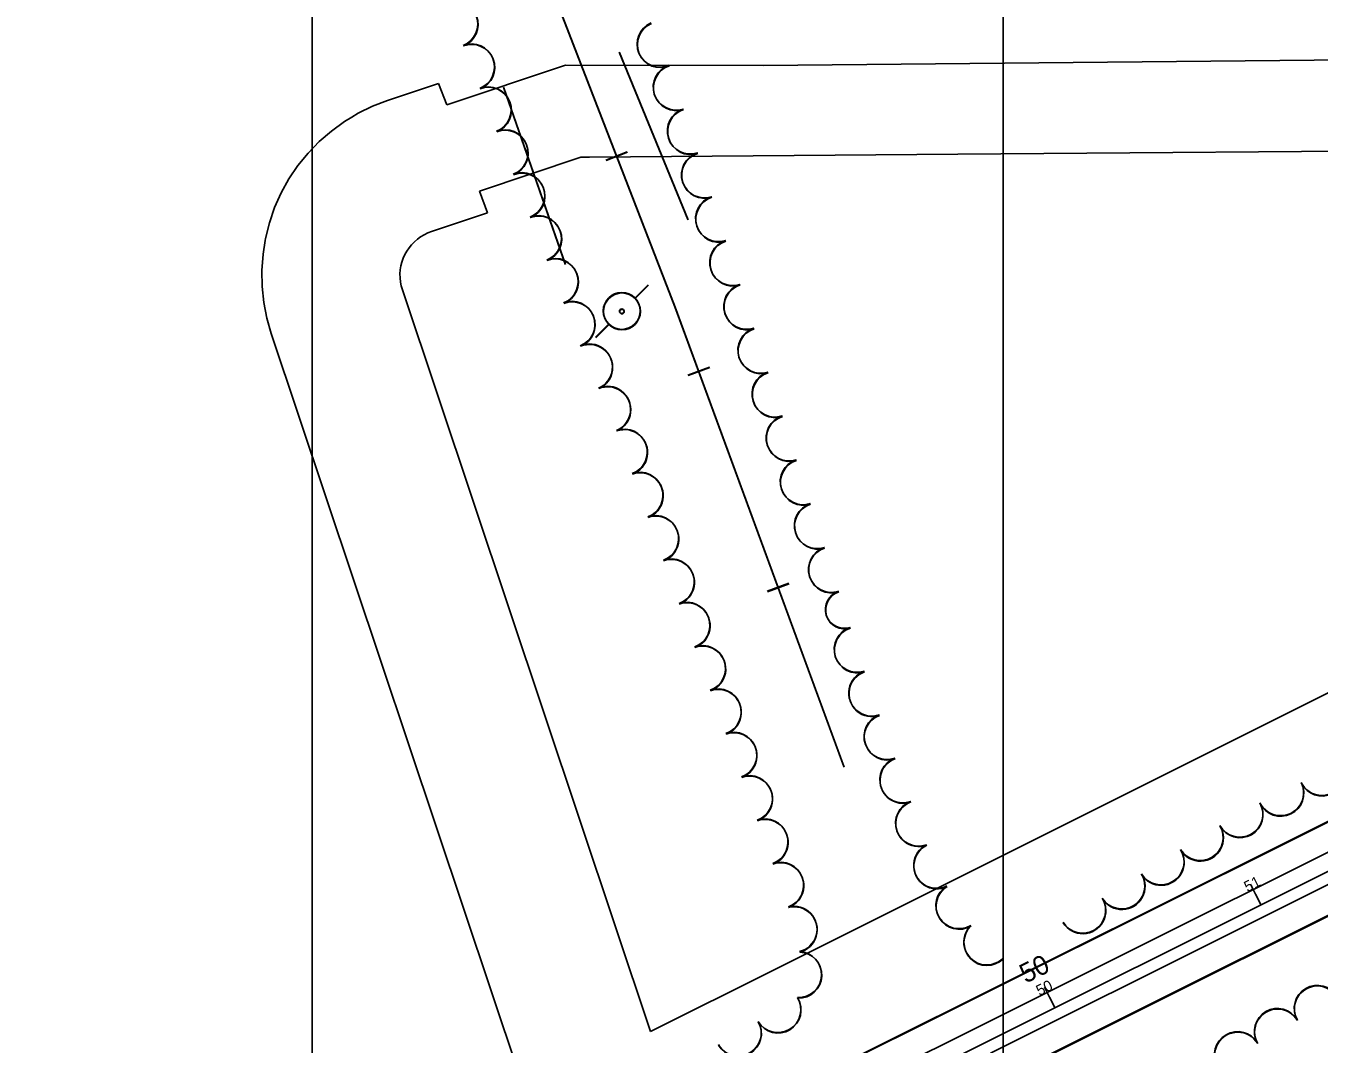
# Model space of a CAD drawing. Extents: x -25029 to 2274964, y -81170 to 687028.
# Drawn here: x -173 to 389, y -65740 to -65298 of the extents above; entities that cross this region are included whole.
import ezdxf

# ---------------------------------------------------------------- set-up
doc = ezdxf.new("R2010")
doc.units = 0
for name, color, linetype in [('60', 7, 'Continuous'), ('81911BEA - GE_X_CL_20', 7, 'Continuous'), ('81911BEA - GE_X_CL_50', 7, 'Continuous'), ('81911BEA - RW_X_Fee_RW', 7, 'Continuous'), ('GE_X_CL_100', 7, 'Continuous'), ('PM_P_CL_Double_Solid', 7, 'Continuous'), ('PM_P_Lane_Line', 7, 'Continuous'), ('ROAD', 7, 'Continuous'), ('RR', 7, 'Continuous'), ('TI_BORDER', 7, 'Continuous'), ('TRANSPWRLN', 7, 'Continuous'), ('TREES', 7, 'Continuous'), ('WALL', 7, 'Continuous')]:
    doc.layers.add(name, color=color, linetype=linetype)

msp = doc.modelspace()

# ---------------------------------------------------------------- linework, layer by layer
at = {"layer": '60'}
msp.add_lwpolyline([(251.64, -64748.36), (5251.64, -64748.36), (5251.64, -68748.36), (251.64, -68748.36)], close=True, dxfattribs=at)
at = {"layer": '81911BEA - GE_X_CL_20'}
msp.add_line((-131.08, -65926.43), (600.17, -65561.21), dxfattribs=at)
at = {"layer": '81911BEA - GE_X_CL_50'}
for p, q in [((363.64, -65679.35), (361.4, -65674.87)), ((274.17, -65724.03), (271.94, -65719.55))]:
    msp.add_line(p, q, dxfattribs=at)
at = {"layer": '81911BEA - RW_X_Fee_RW'}
for p, q in [((147.65, -65314.88), (446.45, -65312.03)), ((10.06, -65332), (61.57, -65314.78)), ((61.57, -65314.78), (147.65, -65314.88)), ((-15.63, -65330.05), (6.52, -65322.64)), ((6.52, -65322.64), (10.06, -65332)), ((24.23, -65369.44), (68.24, -65354.72)), ((27.77, -65378.8), (24.23, -65369.44)), ((3.4, -65386.95), (27.77, -65378.8)), ((-9.22, -65412.27), (98.52, -65734.37)), ((-66.13, -65431.3), (44.31, -65761.45)), ((98.52, -65734.37), (152.19, -65707.55))]:
    msp.add_line(p, q, dxfattribs=at)
for points in [[(-15.63, -65330.05), (-22.15, -65332.55), (-28.42, -65335.61), (-31.23, -65337.3), (-34.4, -65339.21), (-40.05, -65343.31), (-45.32, -65347.89), (-50.17, -65352.91), (-54.56, -65358.33), (-58.46, -65364.11), (-61.85, -65370.22), (-64.69, -65376.59), (-66.96, -65383.19), (-68.65, -65389.96), (-68.8, -65390.89), (-69.74, -65396.86), (-70.23, -65403.82), (-70.11, -65410.8), (-69.38, -65417.74), (-68.05, -65424.59), (-66.13, -65431.3)], [(68.24, -65354.72), (72.11, -65354.69), (232.01, -65353.39), (456.01, -65351.58), (956.79, -65347.51)], [(3.4, -65386.95), (1.77, -65387.58), (0.2, -65388.34), (-1.29, -65389.24), (-2.7, -65390.27), (-4.02, -65391.41), (-5.23, -65392.67), (-6.33, -65394.02), (-7.31, -65395.47), (-8.15, -65397), (-8.86, -65398.59), (-9.43, -65400.24), (-9.85, -65401.93), (-10.13, -65403.66), (-10.25, -65405.4), (-10.22, -65407.14), (-10.04, -65408.88), (-9.7, -65410.59), (-9.22, -65412.27)], [(152.19, -65707.55), (197.15, -65685.09), (332.04, -65617.71), (460.32, -65553.62), (565.03, -65501.31)]]:
    msp.add_lwpolyline(points, dxfattribs=at)
at = {"layer": 'GE_X_CL_100'}
for p, q in [((363.64, -65679.35), (359.17, -65670.4)), ((274.17, -65724.03), (269.71, -65715.08))]:
    msp.add_line(p, q, dxfattribs=at)
at = {"layer": 'PM_P_CL_Double_Solid'}
for points in [[(256.92, -65724.32), (448.47, -65628.69), (661.74, -65525.7), (752.85, -65485.26), (811.88, -65462.41), (867.74, -65442.21), (917.24, -65424.43), (971.65, -65408.46), (1030.78, -65391.34), (1090.01, -65376.04), (1149.88, -65362.87), (1235.75, -65345.81), (1319.13, -65333.75), (1448.68, -65322.35), (1545.32, -65315.63), (1632.57, -65314.74), (1717.94, -65313.63), (1753.03, -65313.47)], [(-200.67, -65954.93), (-27.12, -65866.13), (256.92, -65724.32)]]:
    msp.add_lwpolyline(points, dxfattribs=at)
at = {"layer": 'PM_P_Lane_Line'}
msp.add_lwpolyline([(246.2, -65743.72), (454.01, -65639.98), (667.02, -65537.11), (757.67, -65496.88), (816.29, -65474.19), (872, -65454.03), (921.14, -65436.39), (975.16, -65420.52), (1034.1, -65403.46), (1092.93, -65388.28), (1152.46, -65375.17), (1237.89, -65358.2), (1320.58, -65346.24), (1449.66, -65334.87), (1545.82, -65328.2), (1632.72, -65327.31), (1718.06, -65326.2), (1752.95, -65326.04)], dxfattribs=at)
at = {"layer": 'ROAD'}
for points in [[(251.56, -65713.58), (443.18, -65617.92), (656.69, -65514.81), (748.25, -65474.17), (807.68, -65451.17), (863.67, -65430.92), (913.52, -65413.01), (968.29, -65396.94), (1027.61, -65379.77), (1087.21, -65364.37), (1147.42, -65351.12), (1233.72, -65333.97), (1317.74, -65321.82), (1447.74, -65310.39), (1544.85, -65303.64), (1632.43, -65302.75), (1717.84, -65301.63), (1752.98, -65301.47)], [(251.64, -65713.83), (443.27, -65618.19), (656.8, -65515.11), (748.36, -65474.48), (807.79, -65451.48), (863.79, -65431.24), (913.64, -65413.34), (968.41, -65397.27), (1027.73, -65380.11), (1087.34, -65364.72), (1147.55, -65351.48), (1233.85, -65334.34), (1317.87, -65322.2), (1447.87, -65310.78), (1544.98, -65304.04), (1632.56, -65303.16), (1717.97, -65302.06), (1753.11, -65301.9)], [(251.56, -65754.45), (459.3, -65650.75), (672.07, -65548), (762.27, -65507.96), (820.5, -65485.42), (876.07, -65465.32), (924.86, -65447.8), (978.52, -65432.05), (1037.27, -65415.04), (1095.72, -65399.95), (1154.92, -65386.91), (1239.92, -65370.03), (1321.96, -65358.16), (1450.6, -65346.84), (1546.3, -65340.2), (1632.86, -65339.31), (1718.16, -65338.19), (1753, -65338.04)], [(251.64, -65754.7), (459.39, -65651.02), (672.17, -65548.3), (762.38, -65508.27), (820.61, -65485.74), (876.18, -65465.64), (924.98, -65448.13), (978.64, -65432.38), (1037.39, -65415.38), (1095.84, -65400.3), (1155.04, -65387.27), (1240.04, -65370.4), (1322.09, -65358.54), (1450.73, -65347.23), (1546.43, -65340.6), (1632.99, -65339.72), (1718.29, -65338.62), (1753.13, -65338.47)], [(-206.13, -65944.25), (-176.68, -65929.18), (-32.54, -65855.42), (251.56, -65713.58)], [(-206.08, -65944.44), (-176.62, -65929.37), (-32.47, -65855.63), (251.64, -65713.83)]]:
    msp.add_lwpolyline(points, dxfattribs=at)
at = {"layer": 'RR'}
for p, q in [((79.13, -65355.93), (88.45, -65352.31)), ((79.26, -65356.15), (88.58, -65352.54)), ((114.74, -65449.27), (124.12, -65445.83)), ((114.85, -65449.5), (124.24, -65446.06)), ((149.21, -65543.15), (158.6, -65539.7)), ((149.31, -65543.38), (158.7, -65539.93))]:
    msp.add_line(p, q, dxfattribs=at)
for points in [[(-151.41, -64748.16), (-7.88, -65117.52), (109.18, -65419.62), (182.5, -65619.29)], [(-151.21, -64748.36), (-7.72, -65117.73), (109.3, -65419.85), (182.59, -65619.53)]]:
    msp.add_lwpolyline(points, dxfattribs=at)
at = {"layer": 'TI_BORDER'}
msp.add_lwpolyline([(-48.36, -64448.36), (6951.64, -64448.36), (6951.64, -69048.36), (-48.36, -69048.36)], close=True, dxfattribs=at)
at = {"layer": 'TRANSPWRLN'}
for p, q in [((91.7, -65415.88), (97.5, -65410.08)), ((91.82, -65416.11), (97.62, -65410.31)), ((74.7, -65432.89), (80.5, -65427.08)), ((74.82, -65433.11), (80.62, -65427.31))]:
    msp.add_line(p, q, dxfattribs=at)
for centre, radius in [((86.04, -65421.43), 8.01), ((86.16, -65421.66), 8.01), ((86.04, -65421.54), 1), ((86.16, -65421.77), 1)]:
    msp.add_circle(centre, radius, dxfattribs=at)
at = {"layer": 'TREES'}
for centre, radius, start, end in [((13.51, -65296.85), 10, 291.3139, 111.3139), ((13.64, -65297.07), 10, 291.3069, 111.3069), ((102.71, -65305.56), 10, 113.1943, 293.1943), ((102.84, -65305.8), 10, 113.1873, 293.1873), ((20.78, -65315.48), 10, 291.3139, 111.3139), ((20.91, -65315.71), 10, 291.3069, 111.3069), ((109.72, -65324.27), 10, 107.8467, 287.8467), ((109.84, -65324.51), 10, 107.8397, 287.8397), ((28.05, -65334.12), 10, 291.3139, 111.3139), ((28.17, -65334.34), 10, 291.3069, 111.3069), ((115.85, -65343.31), 10, 107.8467, 287.8467), ((115.97, -65343.55), 10, 107.8397, 287.8397), ((35.32, -65352.75), 10, 291.3139, 111.3139), ((35.44, -65352.97), 10, 291.3069, 111.3069), ((121.98, -65362.35), 10, 107.8467, 287.8467), ((122.1, -65362.58), 10, 107.8397, 287.8397), ((42.59, -65371.38), 10, 291.3139, 111.3139), ((42.71, -65371.6), 10, 291.3069, 111.3069), ((128.11, -65381.39), 10, 107.8467, 287.8467), ((128.22, -65381.62), 10, 107.8397, 287.8397), ((49.86, -65390.01), 10, 291.3139, 111.3139), ((49.97, -65390.24), 10, 291.3069, 111.3069), ((134.23, -65400.42), 10, 107.8467, 287.8467), ((134.35, -65400.66), 10, 107.8397, 287.8397), ((57.13, -65408.64), 10, 291.3139, 111.3139), ((57.24, -65408.87), 10, 291.3069, 111.3069), ((140.36, -65419.46), 10, 107.8467, 287.8467), ((140.48, -65419.7), 10, 107.8397, 287.8397), ((64.41, -65427.27), 10, 291.3975, 111.3975), ((64.52, -65427.5), 10, 291.3905, 111.3905), ((146.49, -65438.5), 10, 107.8467, 287.8467), ((146.6, -65438.74), 10, 107.8397, 287.8397), ((72, -65445.77), 10, 293.2194, 113.2194), ((72.11, -65446), 10, 293.2124, 113.2124), ((152.62, -65457.54), 10, 107.8467, 287.8467), ((152.73, -65457.78), 10, 107.8397, 287.8397), ((79.88, -65464.15), 10, 293.2075, 113.2075), ((79.99, -65464.38), 10, 293.2005, 113.2005), ((158.75, -65476.57), 10, 107.8467, 287.8467), ((158.86, -65476.81), 10, 107.8397, 287.8397), ((87.21, -65482.72), 9.96, 289.8283, 109.8283), ((87.31, -65482.95), 9.96, 289.8213, 109.8213), ((164.88, -65495.61), 10, 107.8467, 287.8467), ((164.99, -65495.85), 10, 107.8397, 287.8397), ((93.98, -65501.5), 10, 289.8283, 109.8283), ((94.08, -65501.73), 10, 289.8213, 109.8213), ((171.01, -65514.65), 10, 107.8467, 287.8467), ((171.11, -65514.89), 10, 107.8397, 287.8397), ((100.76, -65520.31), 10, 289.8283, 109.8283), ((100.86, -65520.54), 10, 289.8213, 109.8213), ((177.14, -65533.69), 10, 107.8467, 287.8467), ((177.24, -65533.93), 10, 107.8397, 287.8397), ((107.55, -65539.13), 10, 289.8283, 109.8283), ((107.64, -65539.36), 10, 289.8213, 109.8213), ((114.33, -65557.94), 10, 289.8283, 109.8283), ((114.43, -65558.18), 10, 289.8213, 109.8213), ((182.73, -65551.05), 8.24, 107.8467, 287.8467), ((182.83, -65551.29), 8.24, 107.8397, 287.8397), ((188.32, -65568.41), 10, 107.8467, 287.8467), ((188.42, -65568.66), 10, 107.8397, 287.8397), ((121.11, -65576.76), 10, 289.8283, 109.8283), ((121.21, -65576.99), 10, 289.8213, 109.8213), ((194.64, -65587.39), 10, 108.9884, 288.9884), ((194.73, -65587.63), 10, 108.9814, 288.9814), ((127.9, -65595.57), 10, 289.8283, 109.8283), ((127.99, -65595.81), 10, 289.8213, 109.8213), ((201.3, -65606.25), 10, 109.8893, 289.8893), ((201.39, -65606.49), 10, 109.8823, 289.8823), ((134.68, -65614.38), 10, 289.8283, 109.8283), ((134.77, -65614.62), 10, 289.8213, 109.8213), ((208.12, -65625.05), 10, 110.0296, 290.0296), ((208.21, -65625.29), 10, 110.0226, 290.0226), ((390.12, -65621.83), 10, 206.112, 26.112), ((390.21, -65622.1), 10, 206.105, 26.105), ((141.47, -65633.2), 10, 289.8283, 109.8283), ((141.55, -65633.44), 10, 289.8213, 109.8213), ((372.16, -65630.64), 10, 206.112, 26.112), ((372.25, -65630.9), 10, 206.105, 26.105), ((214.97, -65643.84), 10, 110.0296, 290.0296), ((215.06, -65644.08), 10, 110.0226, 290.0226), ((354.48, -65639.95), 10, 209.4309, 29.4309), ((354.56, -65640.22), 10, 209.4239, 29.4239), ((148.25, -65652.01), 10, 289.8283, 109.8283), ((148.34, -65652.25), 10, 289.8213, 109.8213), ((337.26, -65650.12), 10, 211.6805, 31.6805), ((337.34, -65650.38), 10, 211.6735, 31.6735), ((222.84, -65662.19), 10, 116.398, 296.398), ((222.93, -65662.44), 10, 116.391, 296.391), ((320.24, -65660.62), 10, 211.6805, 31.6805), ((155.03, -65670.83), 10, 289.8283, 109.8283), ((320.32, -65660.88), 10, 211.6735, 31.6735), ((155.12, -65671.07), 10, 289.8213, 109.8213), ((303.22, -65671.13), 10, 211.6805, 31.6805), ((303.3, -65671.38), 10, 211.6735, 31.6735), ((232.47, -65679.7), 10, 121.1946, 301.1946), ((232.55, -65679.95), 10, 121.1876, 301.1876), ((286.2, -65681.63), 10, 211.6805, 31.6805), ((286.28, -65681.88), 10, 211.6735, 31.6735), ((160.85, -65689.94), 10, 284.0202, 104.0202), ((160.93, -65690.18), 10, 284.0132, 104.0132), ((244.6, -65695.44), 10, 134.055, 314.055), ((244.68, -65695.69), 10, 134.048, 314.048), ((162.83, -65709.63), 10, 267.4973, 87.4973), ((162.91, -65709.87), 10, 267.4903, 87.4903), ((388.1, -65724.3), 10, 30.1356, 210.1356), ((388.17, -65724.57), 10, 30.1286, 210.1286), ((153.83, -65724.78), 10, 211.0917, 31.0917), ((153.91, -65725.02), 10, 211.0847, 31.0847), ((370.8, -65734.34), 10, 30.1356, 210.1356), ((370.88, -65734.61), 10, 30.1286, 210.1286), ((136.64, -65735), 10, 210.3242, 30.3242), ((136.71, -65735.23), 10, 210.3172, 30.3172), ((353.5, -65744.38), 10, 30.1356, 210.1356), ((353.58, -65744.65), 10, 30.1286, 210.1286)]:
    msp.add_arc(centre, radius, start, end, dxfattribs=at)
at = {"layer": 'WALL'}
for p, q in [((84.97, -65309.05), (114.75, -65381.72)), ((85.1, -65309.28), (114.87, -65381.95)), ((34.77, -65324.28), (61.46, -65401.09)), ((34.9, -65324.5), (61.58, -65401.31))]:
    msp.add_line(p, q, dxfattribs=at)

# ---------------------------------------------------------------- texts
at = {"layer": '81911BEA - GE_X_CL_50'}
for s, p in [('51', (357.76, -65673.9)), ('50', (267.45, -65719))]:
    msp.add_text(s, height=4.68, rotation=26.539, dxfattribs=at).set_placement(p)
at = {"layer": 'GE_X_CL_100'}
msp.add_text('50', height=8.4, rotation=26.539, dxfattribs=at).set_placement((261.49, -65713.6))

doc.saveas('drawing.dxf')
